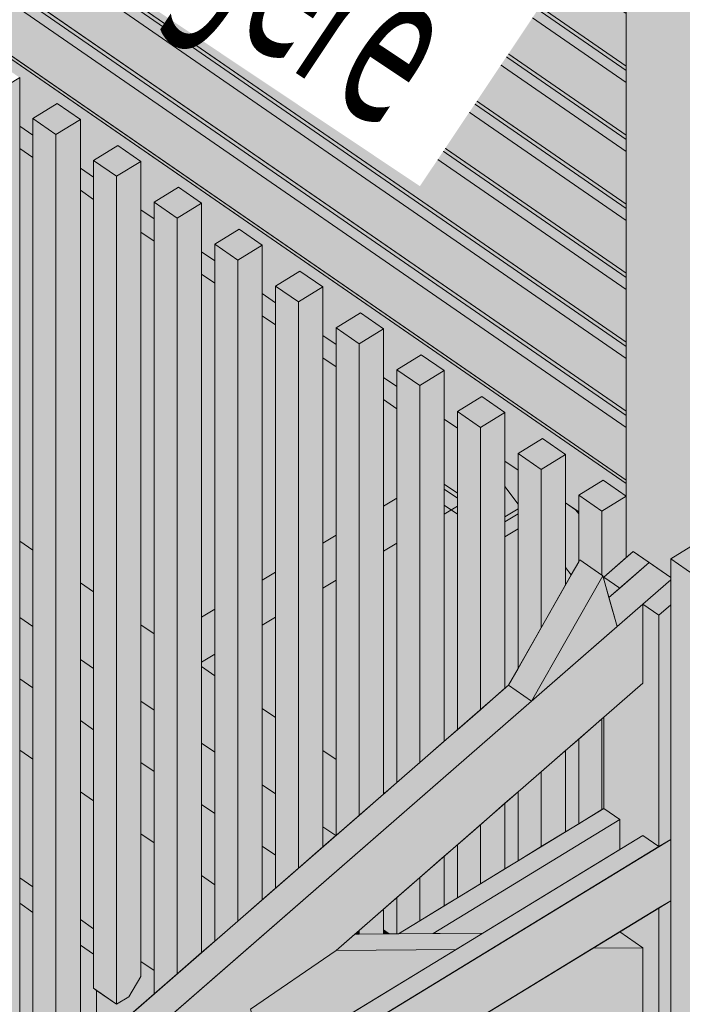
# Model space of a CAD drawing. Header units: millimetres. Extents: x 0 to 1517, y -116 to 725.
# Tile 241 of 501: x 848 to 858, y 584 to 599. Entities that reach past the tile are written whole.
import ezdxf

# ---------------------------------------------------------------- set-up
doc = ezdxf.new("R2010")
doc.units = ezdxf.units.MM
doc.linetypes.add('CADWORK_5', pattern=[13.2, 10, -1.5, 0.2, -1.5])
doc.layers.add('Ech.1_100', color=7, linetype='Continuous')
doc.styles.add('tahoma-', font='txt', dxfattribs={"height": 1})

msp = doc.modelspace()

# ---------------------------------------------------------------- hatches: boundary and pattern name
at = {"layer": 'Ech.1_100', "linetype": 'Continuous', "lineweight": 5, "true_color": 0xd4c4b3, "transparency": 33554687}
for points in [[(809.299, 624.814), (807.402, 625.597), (807.402, 625.211), (829.156, 610.19), (829.156, 610.438), (829.52, 610.661), (829.863, 610.424), (829.863, 609.702), (830.058, 609.567), (830.058, 609.815), (830.422, 610.038), (830.765, 609.801), (830.765, 609.079), (830.96, 608.944), (830.96, 609.192), (831.324, 609.415), (831.667, 609.178), (831.667, 608.456), (831.862, 608.321), (831.862, 608.57), (832.226, 608.792), (832.569, 608.556), (832.569, 607.833), (832.764, 607.698), (832.764, 607.947), (833.128, 608.169), (833.471, 607.933), (833.471, 607.21), (833.666, 607.075), (833.666, 607.324), (834.03, 607.546), (834.373, 607.31), (834.373, 606.587), (834.568, 606.453), (834.568, 606.701), (834.933, 606.923), (835.275, 606.687), (835.275, 605.965), (835.47, 605.83), (835.47, 606.078), (835.835, 606.301), (836.177, 606.064), (836.177, 605.342), (836.372, 605.207), (836.372, 605.455), (836.737, 605.678), (837.079, 605.441), (837.079, 604.719), (837.274, 604.584), (837.274, 604.832), (837.639, 605.055), (837.981, 604.818), (837.981, 604.096), (838.177, 603.961), (838.177, 604.21), (838.541, 604.432), (838.883, 604.195), (838.883, 603.473), (839.079, 603.338), (839.079, 603.587), (839.443, 603.809), (839.785, 603.573), (839.785, 602.85), (839.981, 602.715), (839.981, 602.964), (840.345, 603.186), (840.687, 602.95), (840.687, 602.227), (840.883, 602.092), (840.883, 602.341), (841.247, 602.563), (841.589, 602.327), (841.589, 601.604), (841.785, 601.47), (841.785, 601.718), (842.149, 601.94), (842.492, 601.704), (842.492, 600.982), (842.687, 600.847), (842.687, 601.095), (843.051, 601.318), (843.394, 601.081), (843.394, 600.359), (843.589, 600.224), (843.589, 600.472), (843.953, 600.695), (844.296, 600.458), (844.296, 599.736), (844.491, 599.601), (844.491, 599.849), (844.855, 600.072), (845.198, 599.835), (845.198, 599.113), (845.393, 598.978), (845.393, 599.227), (845.757, 599.449), (846.1, 599.212), (846.1, 598.49), (846.295, 598.355), (846.295, 598.604), (846.659, 598.826), (847.002, 598.59), (847.002, 597.867), (847.197, 597.732), (847.197, 597.981), (847.561, 598.203), (847.904, 597.967), (847.904, 597.244), (848.099, 597.109), (848.099, 597.358), (848.463, 597.58), (848.806, 597.344), (848.806, 596.621), (849.001, 596.487), (849.001, 596.735), (849.365, 596.958), (849.708, 596.721), (849.708, 595.999), (849.903, 595.864), (849.903, 596.112), (850.268, 596.335), (850.61, 596.098), (850.61, 595.376), (850.805, 595.241), (850.805, 595.489), (851.17, 595.712), (851.512, 595.475), (851.512, 594.753), (851.707, 594.618), (851.707, 594.866), (852.072, 595.089), (852.414, 594.852), (852.414, 594.13), (852.609, 593.995), (852.609, 594.244), (852.974, 594.466), (853.316, 594.23), (853.316, 593.507), (853.512, 593.372), (853.512, 593.621), (853.876, 593.843), (854.218, 593.607), (854.218, 592.884), (854.414, 592.749), (854.414, 592.998), (854.778, 593.22), (855.12, 592.984), (855.12, 592.261), (855.316, 592.127), (855.316, 592.375), (855.68, 592.597), (856.022, 592.361), (856.022, 591.638), (856.218, 591.504), (856.218, 591.752), (856.582, 591.975), (856.924, 591.738), (856.924, 591.928), (809.299, 624.814)], [(829.56, 610.875), (829.52, 610.851), (856.924, 591.928), (856.924, 591.979), (829.56, 610.875)], [(847.904, 589.934), (848.099, 589.799), (848.099, 590.937), (847.904, 591.072), (847.904, 589.934)], [(857.588, 590.529), (857.267, 590.751), (856.668, 590.229), (856.789, 589.799), (857.588, 590.496), (857.588, 590.529)], [(849.001, 590.314), (848.806, 590.449), (848.806, 589.311), (849.001, 589.177), (849.001, 590.314)], [(843.981, 578.633), (848.486, 581.385), (851.391, 583.917), (851.338, 584.106), (852.611, 584.981), (857.172, 588.958), (857.172, 590.133), (843.981, 578.633)], [(847.904, 589.022), (848.099, 588.887), (848.099, 589.799), (847.904, 589.934), (847.904, 589.022)], [(849.708, 588.689), (849.903, 588.554), (849.903, 589.691), (849.708, 589.826), (849.708, 588.689)], [(848.806, 588.399), (849.001, 588.264), (849.001, 589.177), (848.806, 589.311), (848.806, 588.399)], [(850.805, 589.068), (850.61, 589.203), (850.61, 588.066), (850.805, 587.931), (850.805, 589.068)], [(855.517, 588.69), (855.174, 588.926), (848.786, 583.357), (848.906, 582.927), (855.517, 588.69)], [(849.708, 587.776), (849.903, 587.641), (849.903, 588.554), (849.708, 588.689), (849.708, 587.776)], [(851.707, 588.445), (851.512, 588.58), (851.512, 587.443), (851.707, 587.308), (851.707, 588.445)], [(850.805, 587.931), (850.61, 588.066), (850.61, 587.153), (850.805, 587.018), (850.805, 587.931)], [(852.414, 586.82), (852.606, 586.688), (852.609, 586.691), (852.609, 587.823), (852.414, 587.957), (852.414, 586.82)], [(851.512, 586.53), (851.707, 586.395), (851.707, 587.308), (851.512, 587.443), (851.512, 586.53)], [(853.334, 587.322), (853.316, 587.335), (853.316, 587.307), (853.334, 587.322)], [(852.606, 586.688), (852.414, 586.82), (852.414, 586.52), (852.606, 586.688)], [(854.218, 585.644), (854.414, 585.763), (854.414, 586.553), (854.218, 586.382), (854.218, 585.644)], [(853.4, 585.227), (853.512, 585.227), (853.512, 585.766), (853.316, 585.596), (853.316, 585.285), (853.4, 585.227)]]:
    msp.add_hatch(color=9, dxfattribs=at).paths.add_polyline_path(points)
at = {"layer": 'Ech.1_100', "linetype": 'Continuous', "lineweight": 5, "true_color": 0xeae1d7, "transparency": 33554687}
for points in [[(830.724, 615.987), (829.542, 616.475), (829.542, 616.02), (856.924, 597.112), (856.924, 597.896), (830.724, 615.987)], [(856.924, 597.112), (829.6, 615.98), (829.6, 615.913), (856.924, 597.046), (856.924, 597.112)], [(830.793, 615.979), (830.724, 615.987), (856.924, 597.896), (856.924, 598.072), (831.145, 615.873), (831.054, 615.908), (830.962, 615.938), (830.874, 615.962), (830.793, 615.979)], [(856.924, 597.046), (829.6, 615.913), (829.599, 615.897), (829.596, 615.88), (829.591, 615.862), (829.585, 615.845), (829.576, 615.827), (829.566, 615.809), (829.555, 615.792), (829.542, 615.777), (856.924, 596.869), (856.924, 597.046)], [(831.878, 615.57), (831.145, 615.873), (856.924, 598.072), (856.924, 598.139), (831.601, 615.625), (831.54, 615.672), (831.573, 615.692), (831.892, 615.561), (831.878, 615.57)], [(829.542, 614.993), (856.924, 596.086), (856.924, 596.869), (829.542, 615.777), (829.542, 614.993)], [(834.423, 614.459), (831.601, 615.625), (856.924, 598.139), (856.924, 598.922), (834.423, 614.459)], [(856.924, 596.086), (829.6, 614.953), (829.6, 614.886), (856.924, 596.019), (856.924, 596.086)], [(856.924, 596.019), (829.6, 614.886), (829.599, 614.87), (829.596, 614.853), (829.591, 614.836), (829.585, 614.818), (829.576, 614.8), (829.566, 614.783), (829.555, 614.766), (829.542, 614.75), (856.924, 595.842), (856.924, 596.019)], [(829.542, 613.967), (856.924, 595.059), (856.924, 595.842), (829.542, 614.75), (829.542, 613.967)], [(856.924, 595.059), (829.6, 613.926), (829.6, 613.86), (856.924, 594.993), (856.924, 595.059)], [(856.924, 594.993), (829.6, 613.86), (829.599, 613.844), (829.596, 613.827), (829.591, 613.809), (829.585, 613.791), (829.576, 613.773), (829.566, 613.756), (829.555, 613.739), (829.542, 613.723), (856.924, 594.816), (856.924, 594.993)], [(829.542, 612.94), (856.924, 594.033), (856.924, 594.816), (829.542, 613.723), (829.542, 612.94)], [(856.924, 594.033), (829.6, 612.9), (829.6, 612.833), (856.924, 593.966), (856.924, 594.033)], [(856.924, 593.966), (829.6, 612.833), (829.599, 612.817), (829.596, 612.8), (829.591, 612.783), (829.585, 612.765), (829.576, 612.747), (829.566, 612.729), (829.555, 612.713), (829.542, 612.697), (856.924, 593.789), (856.924, 593.966)], [(829.542, 611.914), (856.924, 593.006), (856.924, 593.789), (829.542, 612.697), (829.542, 611.914)], [(856.924, 593.006), (829.6, 611.873), (829.6, 611.807), (856.924, 592.939), (856.924, 593.006)], [(829.542, 611.67), (856.924, 592.763), (856.924, 592.939), (829.6, 611.807), (829.599, 611.791), (829.596, 611.774), (829.591, 611.756), (829.585, 611.738), (829.576, 611.72), (829.566, 611.703), (829.555, 611.686), (829.542, 611.67)], [(829.542, 610.887), (856.924, 591.979), (856.924, 592.763), (829.542, 611.67), (829.542, 610.887)]]:
    msp.add_hatch(color=254, dxfattribs=at).paths.add_polyline_path(points)
at = {"layer": 'Ech.1_100', "linetype": 'Continuous', "lineweight": 5, "true_color": 0xe0c8b3, "transparency": 33554687}
for points in [[(857.588, 590.806), (857.952, 591.028), (857.952, 607.393), (856.924, 608.616), (856.924, 590.827), (857.027, 590.917), (857.588, 590.529), (857.588, 590.806)], [(854.218, 591.918), (854.414, 591.783), (854.414, 592.749), (854.218, 592.884), (854.218, 591.918)], [(855.12, 591.431), (855.316, 591.551), (855.316, 591.621), (855.12, 591.881), (855.12, 591.431)]]:
    msp.add_hatch(color=9, dxfattribs=at).paths.add_polyline_path(points)
at = {"layer": 'Ech.1_100', "linetype": 'Continuous', "lineweight": 5, "true_color": 0xeaddd7, "transparency": 33554687}
for points in [[(847.904, 597.967), (847.54, 597.744), (847.54, 582.491), (847.904, 583.132), (847.904, 597.967)], [(848.463, 597.58), (848.099, 597.358), (848.442, 597.121), (848.806, 597.344), (848.463, 597.58)], [(848.352, 583.92), (848.442, 583.857), (848.442, 597.121), (848.099, 597.358), (848.099, 583.475), (848.352, 583.92)], [(848.806, 597.344), (848.442, 597.121), (848.442, 583.857), (848.694, 583.683), (848.786, 583.357), (848.806, 583.375), (848.806, 597.344)], [(849.365, 596.958), (849.001, 596.735), (849.344, 596.499), (849.708, 596.721), (849.365, 596.958)], [(849.344, 596.499), (849.001, 596.735), (849.001, 584.416), (849.344, 584.18), (849.344, 596.499)], [(849.344, 584.18), (849.526, 584.291), (849.708, 584.592), (849.708, 596.721), (849.344, 596.499), (849.344, 584.18)], [(850.268, 596.335), (849.903, 596.112), (850.246, 595.876), (850.61, 596.098), (850.268, 596.335)], [(850.246, 595.876), (849.903, 596.112), (849.903, 584.332), (850.246, 584.63), (850.246, 595.876)], [(850.61, 596.098), (850.246, 595.876), (850.246, 584.63), (850.61, 584.948), (850.61, 596.098)], [(851.17, 595.712), (850.805, 595.489), (851.148, 595.253), (851.512, 595.475), (851.17, 595.712)], [(851.148, 595.253), (850.805, 595.489), (850.805, 585.118), (851.148, 585.417), (851.148, 595.253)], [(851.512, 595.475), (851.148, 595.253), (851.148, 585.417), (851.512, 585.734), (851.512, 595.475)], [(852.072, 595.089), (851.707, 594.866), (852.05, 594.63), (852.414, 594.852), (852.072, 595.089)], [(852.05, 594.63), (851.707, 594.866), (851.707, 585.904), (852.05, 586.203), (852.05, 594.63)], [(852.414, 594.852), (852.05, 594.63), (852.05, 586.203), (852.414, 586.52), (852.414, 594.852)], [(852.974, 594.466), (852.609, 594.244), (852.952, 594.007), (853.316, 594.23), (852.974, 594.466)], [(852.952, 594.007), (852.609, 594.244), (852.609, 586.691), (852.952, 586.989), (852.952, 594.007)], [(853.316, 594.23), (852.952, 594.007), (852.952, 586.989), (853.316, 587.307), (853.316, 594.23)], [(853.854, 593.384), (854.218, 593.607), (853.876, 593.843), (853.512, 593.621), (853.854, 593.384)], [(853.854, 593.384), (853.512, 593.621), (853.512, 587.477), (853.854, 587.776), (853.854, 593.384)], [(854.218, 593.607), (853.854, 593.384), (853.854, 587.776), (854.218, 588.093), (854.218, 593.607)], [(854.778, 593.22), (854.414, 592.998), (854.756, 592.761), (855.12, 592.984), (854.778, 593.22)], [(854.756, 592.761), (854.414, 592.998), (854.414, 588.263), (854.756, 588.562), (854.756, 592.761)], [(855.12, 592.984), (854.756, 592.761), (854.756, 588.562), (855.12, 588.88), (855.12, 592.984)], [(855.658, 592.138), (856.022, 592.361), (855.68, 592.597), (855.316, 592.375), (855.658, 592.138)], [(855.658, 592.138), (855.316, 592.375), (855.316, 589.175), (855.658, 589.778), (855.658, 592.138)], [(856.022, 592.361), (855.658, 592.138), (855.658, 589.778), (856.022, 590.419), (856.022, 592.361)], [(856.56, 591.516), (856.924, 591.738), (856.582, 591.975), (856.218, 591.752), (856.56, 591.516)], [(856.234, 590.791), (856.56, 590.566), (856.56, 591.516), (856.218, 591.752), (856.218, 590.762), (856.234, 590.791)], [(856.924, 591.738), (856.56, 591.516), (856.56, 590.566), (856.577, 590.555), (856.59, 590.506), (856.59, 590.536), (856.924, 590.827), (856.924, 591.738)], [(857.93, 590.569), (858.295, 590.792), (857.952, 591.028), (857.588, 590.806), (857.93, 590.569)], [(857.93, 590.569), (857.588, 590.806), (857.588, 578.487), (857.93, 578.25), (857.93, 590.569)], [(856.218, 586.865), (856.56, 587.075), (856.56, 588.424), (856.218, 588.125), (856.218, 586.865)], [(856.56, 587.075), (856.59, 587.093), (856.59, 588.45), (856.56, 588.424), (856.56, 587.075)], [(855.658, 586.524), (856.022, 586.746), (856.022, 587.955), (855.658, 587.638), (855.658, 586.524)], [(855.316, 586.314), (855.658, 586.524), (855.658, 587.638), (855.316, 587.339), (855.316, 586.314)], [(854.756, 585.973), (855.12, 586.195), (855.12, 587.169), (854.756, 586.851), (854.756, 585.973)], [(854.414, 585.763), (854.756, 585.973), (854.756, 586.851), (854.414, 586.553), (854.414, 585.763)], [(853.854, 585.422), (854.218, 585.644), (854.218, 586.382), (853.854, 586.065), (853.854, 585.422)], [(853.512, 585.227), (853.536, 585.228), (853.854, 585.422), (853.854, 586.065), (853.512, 585.766), (853.512, 585.227)], [(852.952, 585.223), (853.316, 585.226), (853.316, 585.596), (852.952, 585.278), (852.952, 585.223)], [(852.888, 585.222), (852.952, 585.223), (852.952, 585.278), (852.888, 585.222)]]:
    msp.add_hatch(color=254, dxfattribs=at).paths.add_polyline_path(points)
at = {"layer": 'Ech.1_100', "linetype": 'Continuous', "lineweight": 5, "true_color": 0xdcdcdc, "transparency": 33554687}
for points in [[(847.904, 591.072), (848.099, 590.937), (848.099, 597.109), (847.904, 597.244), (847.904, 591.072)], [(849.001, 596.487), (848.806, 596.621), (848.806, 590.449), (849.001, 590.314), (849.001, 596.487)], [(849.903, 595.864), (849.708, 595.999), (849.708, 589.826), (849.903, 589.691), (849.903, 595.864)], [(850.61, 589.938), (850.805, 590.057), (850.805, 595.241), (850.61, 595.376), (850.61, 589.938)], [(851.512, 590.489), (851.707, 590.608), (851.707, 594.618), (851.512, 594.753), (851.512, 590.489)], [(852.414, 591.04), (852.609, 591.159), (852.609, 593.995), (852.414, 594.13), (852.414, 591.04)], [(853.316, 591.591), (853.512, 591.71), (853.512, 593.372), (853.316, 593.507), (853.316, 591.591)], [(854.414, 591.707), (854.218, 591.842), (854.218, 588.093), (854.414, 588.263), (854.414, 591.707)], [(853.512, 591.71), (853.316, 591.591), (853.316, 587.335), (853.334, 587.322), (853.512, 587.477), (853.512, 591.71)], [(855.316, 591.474), (855.12, 591.355), (855.12, 588.88), (855.174, 588.926), (855.316, 589.175), (855.316, 591.474)], [(852.609, 591.159), (852.414, 591.04), (852.414, 587.957), (852.609, 587.823), (852.609, 591.159)], [(851.707, 590.608), (851.512, 590.489), (851.512, 588.58), (851.707, 588.445), (851.707, 590.608)], [(856.107, 590.567), (856.022, 590.68), (856.022, 590.419), (856.107, 590.567)], [(850.805, 590.057), (850.61, 589.938), (850.61, 589.203), (850.805, 589.068), (850.805, 590.057)], [(848.099, 588.887), (847.904, 589.022), (847.904, 587.962), (848.099, 587.827), (848.099, 588.887)], [(848.806, 587.339), (849.001, 587.204), (849.001, 588.264), (848.806, 588.399), (848.806, 587.339)], [(856.022, 586.746), (856.218, 586.865), (856.218, 588.125), (856.022, 587.955), (856.022, 586.746)], [(847.904, 586.061), (848.099, 585.926), (848.099, 587.827), (847.904, 587.962), (847.904, 586.061)], [(849.903, 587.641), (849.708, 587.776), (849.708, 586.716), (849.903, 586.581), (849.903, 587.641)], [(848.806, 585.438), (849.001, 585.303), (849.001, 587.204), (848.806, 587.339), (848.806, 585.438)], [(855.12, 586.195), (855.316, 586.314), (855.316, 587.339), (855.12, 587.169), (855.12, 586.195)], [(850.61, 586.093), (850.805, 585.958), (850.805, 587.018), (850.61, 587.153), (850.61, 586.093)], [(849.708, 584.815), (849.903, 584.68), (849.903, 586.581), (849.708, 586.716), (849.708, 584.815)], [(851.707, 586.395), (851.512, 586.53), (851.512, 585.734), (851.707, 585.904), (851.707, 586.395)], [(850.805, 585.958), (850.61, 586.093), (850.61, 584.948), (850.805, 585.118), (850.805, 585.958)], [(848.099, 585.546), (847.904, 585.681), (847.904, 583.132), (848.099, 583.475), (848.099, 585.546)], [(853.316, 585.226), (853.4, 585.227), (853.316, 585.285), (853.316, 585.226)], [(849.046, 584.385), (849.001, 584.416), (849.001, 584.923), (848.806, 585.058), (848.806, 583.375), (849.046, 583.584), (849.046, 584.385)], [(849.526, 584.291), (849.344, 584.18), (849.046, 584.385), (849.046, 583.584), (849.903, 584.332), (849.903, 584.68), (849.708, 584.815), (849.708, 584.592), (849.526, 584.291)]]:
    msp.add_hatch(color=254, dxfattribs=at).paths.add_polyline_path(points)
at = {"layer": 'Ech.1_100', "linetype": 'Continuous', "lineweight": 5, "true_color": 0xe0d9d1, "transparency": 33554687}
for points in [[(855.316, 592.127), (855.12, 592.261), (855.12, 591.881), (855.316, 591.621), (855.316, 592.127)], [(856.171, 591.536), (856.022, 591.638), (856.022, 590.68), (856.107, 590.567), (856.218, 590.762), (856.218, 591.474), (856.171, 591.536)], [(856.218, 591.504), (856.171, 591.536), (856.218, 591.474), (856.218, 591.504)], [(853.536, 585.228), (854.054, 585.232), (856.83, 586.927), (856.59, 587.093), (853.536, 585.228)], [(854.054, 585.232), (854.794, 585.238), (856.83, 586.481), (856.83, 586.927), (854.054, 585.232)], [(841.297, 575.77), (857.588, 585.72), (857.588, 586.632), (844.22, 578.468), (841.264, 575.89), (841.297, 575.77)], [(857.172, 586.691), (843.981, 578.633), (844.22, 578.468), (857.412, 586.525), (857.172, 586.691)], [(852.611, 584.981), (854.397, 584.995), (854.794, 585.238), (852.888, 585.222), (852.611, 584.981)], [(856.429, 585.012), (857.172, 585.018), (856.83, 585.254), (856.826, 585.254), (856.429, 585.012)], [(857.172, 585.018), (856.429, 585.012), (854.68, 583.944), (857.172, 583.964), (857.172, 585.018)], [(851.391, 583.917), (852.648, 583.927), (854.397, 584.995), (852.611, 584.981), (851.338, 584.106), (851.391, 583.917)]]:
    msp.add_hatch(color=254, dxfattribs=at).paths.add_polyline_path(points)
at = {"layer": 'Ech.1_100', "linetype": 'Continuous', "lineweight": 5, "true_color": 0xb3d6f7, "transparency": 33554687}
for points in [[(854.414, 591.783), (854.218, 591.918), (854.218, 591.842), (854.414, 591.707), (854.414, 591.783)], [(855.12, 591.355), (855.316, 591.474), (855.316, 591.551), (855.12, 591.431), (855.12, 591.355)], [(847.904, 585.681), (848.099, 585.546), (848.099, 585.926), (847.904, 586.061), (847.904, 585.681)], [(848.806, 585.058), (849.001, 584.923), (849.001, 585.303), (848.806, 585.438), (848.806, 585.058)]]:
    msp.add_hatch(color=254, dxfattribs=at).paths.add_polyline_path(points)
at = {"layer": 'Ech.1_100', "linetype": 'Continuous', "lineweight": 5, "true_color": 0xe3bbbb, "transparency": 33554687}
for points in [[(857.267, 590.751), (857.027, 590.917), (856.59, 590.536), (856.83, 590.37), (857.267, 590.751)], [(856.83, 590.37), (856.59, 590.536), (856.59, 590.506), (856.668, 590.229), (856.83, 590.37)], [(857.172, 590.133), (857.412, 589.968), (857.588, 590.121), (857.588, 590.496), (857.172, 590.133)], [(856.83, 586.481), (857.172, 586.691), (857.412, 586.525), (857.412, 589.968), (857.172, 590.133), (857.172, 588.958), (856.59, 588.45), (856.59, 587.093), (856.83, 586.927), (856.83, 586.481)], [(857.412, 586.525), (857.588, 586.632), (857.588, 590.121), (857.412, 589.968), (857.412, 586.525)], [(857.172, 583.964), (856.59, 583.959), (856.59, 583.454), (857.412, 582.886), (857.412, 585.613), (856.826, 585.254), (856.83, 585.254), (857.172, 585.018), (857.172, 583.964)], [(857.412, 582.886), (857.588, 582.81), (857.588, 585.72), (857.412, 585.613), (857.412, 582.886)]]:
    msp.add_hatch(color=9, dxfattribs=at).paths.add_polyline_path(points)
at = {"layer": 'Ech.1_100', "linetype": 'Continuous', "lineweight": 5, "true_color": 0xf7d1b3, "transparency": 33554687}
for points in [[(855.174, 588.926), (855.517, 588.69), (856.577, 590.555), (856.234, 590.791), (855.174, 588.926)], [(855.517, 588.69), (856.789, 589.799), (856.577, 590.555), (855.517, 588.69)]]:
    msp.add_hatch(color=254, dxfattribs=at).paths.add_polyline_path(points)

# ---------------------------------------------------------------- linework, layer by layer
at = {"layer": 'Ech.1_100', "color": 7, "linetype": 'Continuous', "lineweight": 5}
msp.add_lwpolyline([(847.904, 597.967), (847.904, 597.244), (848.099, 597.109), (848.099, 597.358), (848.463, 597.58), (848.806, 597.344), (848.806, 596.621), (849.001, 596.487), (849.001, 596.735), (849.365, 596.958), (849.708, 596.721), (849.708, 595.999), (849.903, 595.864), (849.903, 596.112), (850.268, 596.335), (850.61, 596.098), (850.61, 595.376), (850.805, 595.241), (850.805, 595.489), (851.17, 595.712), (851.512, 595.475), (851.512, 594.753), (851.707, 594.618), (851.707, 594.866), (852.072, 595.089), (852.414, 594.852), (852.414, 594.13), (852.609, 593.995), (852.609, 594.244), (852.974, 594.466), (853.316, 594.23), (853.316, 593.507), (853.512, 593.372), (853.512, 593.621), (853.876, 593.843), (854.218, 593.607), (854.218, 592.884), (854.414, 592.749), (854.414, 592.998), (854.778, 593.22), (855.12, 592.984), (855.12, 592.261), (855.316, 592.127), (855.316, 592.375), (855.68, 592.597), (856.022, 592.361), (856.022, 591.638), (856.218, 591.504), (856.218, 591.752), (856.582, 591.975), (856.924, 591.738), (856.924, 591.928), (809.299, 624.814)], dxfattribs=at)
for points in [[(830.724, 615.987), (829.542, 616.475), (829.542, 616.02), (856.924, 597.112), (856.924, 597.896), (830.724, 615.987)], [(856.924, 597.112), (829.6, 615.98), (829.6, 615.913), (856.924, 597.046), (856.924, 597.112)], [(830.793, 615.979), (830.724, 615.987), (856.924, 597.896), (856.924, 598.072), (831.145, 615.873), (831.054, 615.908), (830.962, 615.938), (830.874, 615.962), (830.793, 615.979)], [(856.924, 597.046), (829.6, 615.913), (829.599, 615.897), (829.596, 615.88), (829.591, 615.862), (829.585, 615.845), (829.576, 615.827), (829.566, 615.809), (829.555, 615.792), (829.542, 615.777), (856.924, 596.869), (856.924, 597.046)], [(831.878, 615.57), (831.145, 615.873), (856.924, 598.072), (856.924, 598.139), (831.601, 615.625), (831.54, 615.672), (831.573, 615.692), (831.892, 615.561), (831.878, 615.57)], [(829.542, 614.993), (856.924, 596.086), (856.924, 596.869), (829.542, 615.777), (829.542, 614.993)], [(834.423, 614.459), (831.601, 615.625), (856.924, 598.139), (856.924, 598.922), (834.423, 614.459)], [(856.924, 596.086), (829.6, 614.953), (829.6, 614.886), (856.924, 596.019), (856.924, 596.086)], [(856.924, 596.019), (829.6, 614.886), (829.599, 614.87), (829.596, 614.853), (829.591, 614.836), (829.585, 614.818), (829.576, 614.8), (829.566, 614.783), (829.555, 614.766), (829.542, 614.75), (856.924, 595.842), (856.924, 596.019)], [(829.542, 613.967), (856.924, 595.059), (856.924, 595.842), (829.542, 614.75), (829.542, 613.967)], [(856.924, 595.059), (829.6, 613.926), (829.6, 613.86), (856.924, 594.993), (856.924, 595.059)], [(856.924, 594.993), (829.6, 613.86), (829.599, 613.844), (829.596, 613.827), (829.591, 613.809), (829.585, 613.791), (829.576, 613.773), (829.566, 613.756), (829.555, 613.739), (829.542, 613.723), (856.924, 594.816), (856.924, 594.993)], [(829.542, 612.94), (856.924, 594.033), (856.924, 594.816), (829.542, 613.723), (829.542, 612.94)], [(856.924, 594.033), (829.6, 612.9), (829.6, 612.833), (856.924, 593.966), (856.924, 594.033)], [(856.924, 593.966), (829.6, 612.833), (829.599, 612.817), (829.596, 612.8), (829.591, 612.783), (829.585, 612.765), (829.576, 612.747), (829.566, 612.729), (829.555, 612.713), (829.542, 612.697), (856.924, 593.789), (856.924, 593.966)], [(829.542, 611.914), (856.924, 593.006), (856.924, 593.789), (829.542, 612.697), (829.542, 611.914)], [(856.924, 593.006), (829.6, 611.873), (829.6, 611.807), (856.924, 592.939), (856.924, 593.006)], [(829.542, 611.67), (856.924, 592.763), (856.924, 592.939), (829.6, 611.807), (829.599, 611.791), (829.596, 611.774), (829.591, 611.756), (829.585, 611.738), (829.576, 611.72), (829.566, 611.703), (829.555, 611.686), (829.542, 611.67)], [(829.542, 610.887), (856.924, 591.979), (856.924, 592.763), (829.542, 611.67), (829.542, 610.887)], [(829.56, 610.875), (829.52, 610.851), (856.924, 591.928), (856.924, 591.979), (829.56, 610.875)], [(857.588, 590.806), (857.952, 591.028), (857.952, 607.393), (856.924, 608.616), (856.924, 590.827), (857.027, 590.917), (857.588, 590.529), (857.588, 590.806)], [(847.904, 597.967), (847.54, 597.744), (847.54, 582.491), (847.904, 583.132), (847.904, 597.967)], [(848.463, 597.58), (848.099, 597.358), (848.442, 597.121), (848.806, 597.344), (848.463, 597.58)], [(848.352, 583.92), (848.442, 583.857), (848.442, 597.121), (848.099, 597.358), (848.099, 583.475), (848.352, 583.92)], [(848.806, 597.344), (848.442, 597.121), (848.442, 583.857), (848.694, 583.683), (848.786, 583.357), (848.806, 583.375), (848.806, 597.344)], [(847.904, 591.072), (848.099, 590.937), (848.099, 597.109), (847.904, 597.244), (847.904, 591.072)], [(849.365, 596.958), (849.001, 596.735), (849.344, 596.499), (849.708, 596.721), (849.365, 596.958)], [(849.001, 596.487), (848.806, 596.621), (848.806, 590.449), (849.001, 590.314), (849.001, 596.487)], [(849.344, 596.499), (849.001, 596.735), (849.001, 584.416), (849.344, 584.18), (849.344, 596.499)], [(849.344, 584.18), (849.526, 584.291), (849.708, 584.592), (849.708, 596.721), (849.344, 596.499), (849.344, 584.18)], [(850.268, 596.335), (849.903, 596.112), (850.246, 595.876), (850.61, 596.098), (850.268, 596.335)], [(850.246, 595.876), (849.903, 596.112), (849.903, 584.332), (850.246, 584.63), (850.246, 595.876)], [(850.61, 596.098), (850.246, 595.876), (850.246, 584.63), (850.61, 584.948), (850.61, 596.098)], [(849.903, 595.864), (849.708, 595.999), (849.708, 589.826), (849.903, 589.691), (849.903, 595.864)], [(851.17, 595.712), (850.805, 595.489), (851.148, 595.253), (851.512, 595.475), (851.17, 595.712)], [(851.148, 595.253), (850.805, 595.489), (850.805, 585.118), (851.148, 585.417), (851.148, 595.253)], [(851.512, 595.475), (851.148, 595.253), (851.148, 585.417), (851.512, 585.734), (851.512, 595.475)], [(850.61, 589.938), (850.805, 590.057), (850.805, 595.241), (850.61, 595.376), (850.61, 589.938)], [(852.072, 595.089), (851.707, 594.866), (852.05, 594.63), (852.414, 594.852), (852.072, 595.089)], [(852.05, 594.63), (851.707, 594.866), (851.707, 585.904), (852.05, 586.203), (852.05, 594.63)], [(852.414, 594.852), (852.05, 594.63), (852.05, 586.203), (852.414, 586.52), (852.414, 594.852)], [(851.512, 590.489), (851.707, 590.608), (851.707, 594.618), (851.512, 594.753), (851.512, 590.489)], [(852.974, 594.466), (852.609, 594.244), (852.952, 594.007), (853.316, 594.23), (852.974, 594.466)], [(852.414, 591.04), (852.609, 591.159), (852.609, 593.995), (852.414, 594.13), (852.414, 591.04)], [(852.952, 594.007), (852.609, 594.244), (852.609, 586.691), (852.952, 586.989), (852.952, 594.007)], [(853.316, 594.23), (852.952, 594.007), (852.952, 586.989), (853.316, 587.307), (853.316, 594.23)], [(853.854, 593.384), (854.218, 593.607), (853.876, 593.843), (853.512, 593.621), (853.854, 593.384)], [(853.854, 593.384), (853.512, 593.621), (853.512, 587.477), (853.854, 587.776), (853.854, 593.384)], [(854.218, 593.607), (853.854, 593.384), (853.854, 587.776), (854.218, 588.093), (854.218, 593.607)], [(853.316, 591.591), (853.512, 591.71), (853.512, 593.372), (853.316, 593.507), (853.316, 591.591)], [(854.778, 593.22), (854.414, 592.998), (854.756, 592.761), (855.12, 592.984), (854.778, 593.22)], [(854.756, 592.761), (854.414, 592.998), (854.414, 588.263), (854.756, 588.562), (854.756, 592.761)], [(855.12, 592.984), (854.756, 592.761), (854.756, 588.562), (855.12, 588.88), (855.12, 592.984)], [(854.218, 591.918), (854.414, 591.783), (854.414, 592.749), (854.218, 592.884), (854.218, 591.918)], [(855.658, 592.138), (856.022, 592.361), (855.68, 592.597), (855.316, 592.375), (855.658, 592.138)], [(855.658, 592.138), (855.316, 592.375), (855.316, 589.175), (855.658, 589.778), (855.658, 592.138)], [(856.022, 592.361), (855.658, 592.138), (855.658, 589.778), (856.022, 590.419), (856.022, 592.361)], [(855.316, 592.127), (855.12, 592.261), (855.12, 591.881), (855.316, 591.621), (855.316, 592.127)], [(854.414, 591.783), (854.218, 591.918), (854.218, 591.842), (854.414, 591.707), (854.414, 591.783)], [(856.56, 591.516), (856.924, 591.738), (856.582, 591.975), (856.218, 591.752), (856.56, 591.516)], [(854.414, 591.707), (854.218, 591.842), (854.218, 588.093), (854.414, 588.263), (854.414, 591.707)], [(855.12, 591.431), (855.316, 591.551), (855.316, 591.621), (855.12, 591.881), (855.12, 591.431)], [(853.512, 591.71), (853.316, 591.591), (853.316, 587.335), (853.334, 587.322), (853.512, 587.477), (853.512, 591.71)], [(856.171, 591.536), (856.022, 591.638), (856.022, 590.68), (856.107, 590.567), (856.218, 590.762), (856.218, 591.474), (856.171, 591.536)], [(856.234, 590.791), (856.56, 590.566), (856.56, 591.516), (856.218, 591.752), (856.218, 590.762), (856.234, 590.791)], [(856.924, 591.738), (856.56, 591.516), (856.56, 590.566), (856.577, 590.555), (856.59, 590.506), (856.59, 590.536), (856.924, 590.827), (856.924, 591.738)], [(855.12, 591.355), (855.316, 591.474), (855.316, 591.551), (855.12, 591.431), (855.12, 591.355)], [(855.316, 591.474), (855.12, 591.355), (855.12, 588.88), (855.174, 588.926), (855.316, 589.175), (855.316, 591.474)], [(856.218, 591.504), (856.171, 591.536), (856.218, 591.474), (856.218, 591.504)], [(847.904, 589.934), (848.099, 589.799), (848.099, 590.937), (847.904, 591.072), (847.904, 589.934)], [(852.609, 591.159), (852.414, 591.04), (852.414, 587.957), (852.609, 587.823), (852.609, 591.159)], [(857.93, 590.569), (858.295, 590.792), (857.952, 591.028), (857.588, 590.806), (857.93, 590.569)], [(857.267, 590.751), (857.027, 590.917), (856.59, 590.536), (856.83, 590.37), (857.267, 590.751)], [(855.174, 588.926), (855.517, 588.69), (856.577, 590.555), (856.234, 590.791), (855.174, 588.926)], [(857.588, 590.529), (857.267, 590.751), (856.668, 590.229), (856.789, 589.799), (857.588, 590.496), (857.588, 590.529)], [(857.93, 590.569), (857.588, 590.806), (857.588, 578.487), (857.93, 578.25), (857.93, 590.569)], [(851.707, 590.608), (851.512, 590.489), (851.512, 588.58), (851.707, 588.445), (851.707, 590.608)], [(856.107, 590.567), (856.022, 590.68), (856.022, 590.419), (856.107, 590.567)], [(849.001, 590.314), (848.806, 590.449), (848.806, 589.311), (849.001, 589.177), (849.001, 590.314)], [(855.517, 588.69), (856.789, 589.799), (856.577, 590.555), (855.517, 588.69)], [(856.83, 590.37), (856.59, 590.536), (856.59, 590.506), (856.668, 590.229), (856.83, 590.37)], [(857.172, 590.133), (857.412, 589.968), (857.588, 590.121), (857.588, 590.496), (857.172, 590.133)], [(843.981, 578.633), (848.486, 581.385), (851.391, 583.917), (851.338, 584.106), (852.611, 584.981), (857.172, 588.958), (857.172, 590.133), (843.981, 578.633)], [(850.805, 590.057), (850.61, 589.938), (850.61, 589.203), (850.805, 589.068), (850.805, 590.057)], [(856.83, 586.481), (857.172, 586.691), (857.412, 586.525), (857.412, 589.968), (857.172, 590.133), (857.172, 588.958), (856.59, 588.45), (856.59, 587.093), (856.83, 586.927), (856.83, 586.481)], [(857.412, 586.525), (857.588, 586.632), (857.588, 590.121), (857.412, 589.968), (857.412, 586.525)], [(847.904, 589.022), (848.099, 588.887), (848.099, 589.799), (847.904, 589.934), (847.904, 589.022)], [(849.708, 588.689), (849.903, 588.554), (849.903, 589.691), (849.708, 589.826), (849.708, 588.689)], [(848.806, 588.399), (849.001, 588.264), (849.001, 589.177), (848.806, 589.311), (848.806, 588.399)], [(850.805, 589.068), (850.61, 589.203), (850.61, 588.066), (850.805, 587.931), (850.805, 589.068)], [(848.099, 588.887), (847.904, 589.022), (847.904, 587.962), (848.099, 587.827), (848.099, 588.887)], [(855.517, 588.69), (855.174, 588.926), (848.786, 583.357), (848.906, 582.927), (855.517, 588.69)], [(849.708, 587.776), (849.903, 587.641), (849.903, 588.554), (849.708, 588.689), (849.708, 587.776)], [(851.707, 588.445), (851.512, 588.58), (851.512, 587.443), (851.707, 587.308), (851.707, 588.445)], [(848.806, 587.339), (849.001, 587.204), (849.001, 588.264), (848.806, 588.399), (848.806, 587.339)], [(856.218, 586.865), (856.56, 587.075), (856.56, 588.424), (856.218, 588.125), (856.218, 586.865)], [(856.56, 587.075), (856.59, 587.093), (856.59, 588.45), (856.56, 588.424), (856.56, 587.075)], [(856.022, 586.746), (856.218, 586.865), (856.218, 588.125), (856.022, 587.955), (856.022, 586.746)], [(847.904, 586.061), (848.099, 585.926), (848.099, 587.827), (847.904, 587.962), (847.904, 586.061)], [(850.805, 587.931), (850.61, 588.066), (850.61, 587.153), (850.805, 587.018), (850.805, 587.931)], [(852.414, 586.82), (852.606, 586.688), (852.609, 586.691), (852.609, 587.823), (852.414, 587.957), (852.414, 586.82)], [(855.658, 586.524), (856.022, 586.746), (856.022, 587.955), (855.658, 587.638), (855.658, 586.524)], [(849.903, 587.641), (849.708, 587.776), (849.708, 586.716), (849.903, 586.581), (849.903, 587.641)], [(855.316, 586.314), (855.658, 586.524), (855.658, 587.638), (855.316, 587.339), (855.316, 586.314)], [(851.512, 586.53), (851.707, 586.395), (851.707, 587.308), (851.512, 587.443), (851.512, 586.53)], [(848.806, 585.438), (849.001, 585.303), (849.001, 587.204), (848.806, 587.339), (848.806, 585.438)], [(853.334, 587.322), (853.316, 587.335), (853.316, 587.307), (853.334, 587.322)], [(855.12, 586.195), (855.316, 586.314), (855.316, 587.339), (855.12, 587.169), (855.12, 586.195)], [(850.61, 586.093), (850.805, 585.958), (850.805, 587.018), (850.61, 587.153), (850.61, 586.093)], [(853.536, 585.228), (854.054, 585.232), (856.83, 586.927), (856.59, 587.093), (853.536, 585.228)], [(854.756, 585.973), (855.12, 586.195), (855.12, 587.169), (854.756, 586.851), (854.756, 585.973)], [(854.054, 585.232), (854.794, 585.238), (856.83, 586.481), (856.83, 586.927), (854.054, 585.232)], [(852.606, 586.688), (852.414, 586.82), (852.414, 586.52), (852.606, 586.688)], [(854.414, 585.763), (854.756, 585.973), (854.756, 586.851), (854.414, 586.553), (854.414, 585.763)], [(841.297, 575.77), (857.588, 585.72), (857.588, 586.632), (844.22, 578.468), (841.264, 575.89), (841.297, 575.77)], [(857.172, 586.691), (843.981, 578.633), (844.22, 578.468), (857.412, 586.525), (857.172, 586.691)], [(849.708, 584.815), (849.903, 584.68), (849.903, 586.581), (849.708, 586.716), (849.708, 584.815)], [(851.707, 586.395), (851.512, 586.53), (851.512, 585.734), (851.707, 585.904), (851.707, 586.395)], [(854.218, 585.644), (854.414, 585.763), (854.414, 586.553), (854.218, 586.382), (854.218, 585.644)], [(853.854, 585.422), (854.218, 585.644), (854.218, 586.382), (853.854, 586.065), (853.854, 585.422)], [(847.904, 585.681), (848.099, 585.546), (848.099, 585.926), (847.904, 586.061), (847.904, 585.681)], [(850.805, 585.958), (850.61, 586.093), (850.61, 584.948), (850.805, 585.118), (850.805, 585.958)], [(853.512, 585.227), (853.536, 585.228), (853.854, 585.422), (853.854, 586.065), (853.512, 585.766), (853.512, 585.227)], [(853.4, 585.227), (853.512, 585.227), (853.512, 585.766), (853.316, 585.596), (853.316, 585.285), (853.4, 585.227)], [(848.099, 585.546), (847.904, 585.681), (847.904, 583.132), (848.099, 583.475), (848.099, 585.546)], [(857.172, 583.964), (856.59, 583.959), (856.59, 583.454), (857.412, 582.886), (857.412, 585.613), (856.826, 585.254), (856.83, 585.254), (857.172, 585.018), (857.172, 583.964)], [(857.412, 582.886), (857.588, 582.81), (857.588, 585.72), (857.412, 585.613), (857.412, 582.886)], [(852.952, 585.223), (853.316, 585.226), (853.316, 585.596), (852.952, 585.278), (852.952, 585.223)], [(848.806, 585.058), (849.001, 584.923), (849.001, 585.303), (848.806, 585.438), (848.806, 585.058)], [(852.611, 584.981), (854.397, 584.995), (854.794, 585.238), (852.888, 585.222), (852.611, 584.981)], [(852.888, 585.222), (852.952, 585.223), (852.952, 585.278), (852.888, 585.222)], [(853.316, 585.226), (853.4, 585.227), (853.316, 585.285), (853.316, 585.226)], [(856.429, 585.012), (857.172, 585.018), (856.83, 585.254), (856.826, 585.254), (856.429, 585.012)], [(849.046, 584.385), (849.001, 584.416), (849.001, 584.923), (848.806, 585.058), (848.806, 583.375), (849.046, 583.584), (849.046, 584.385)], [(857.172, 585.018), (856.429, 585.012), (854.68, 583.944), (857.172, 583.964), (857.172, 585.018)], [(851.391, 583.917), (852.648, 583.927), (854.397, 584.995), (852.611, 584.981), (851.338, 584.106), (851.391, 583.917)], [(849.526, 584.291), (849.344, 584.18), (849.046, 584.385), (849.046, 583.584), (849.903, 584.332), (849.903, 584.68), (849.708, 584.815), (849.708, 584.592), (849.526, 584.291)]]:
    msp.add_lwpolyline(points, close=True, dxfattribs=at)
at = {"layer": 'Ech.1_100', "color": 7, "linetype": 'CADWORK_5', "lineweight": 5, "flags": 128}
for points in [[(847.904, 596.913), (848.099, 596.778)], [(848.806, 596.29), (849.001, 596.155)], [(849.708, 595.667), (849.903, 595.532)], [(850.61, 595.044), (850.805, 594.909)], [(851.512, 594.421), (851.707, 594.287)], [(852.414, 593.799), (852.609, 593.664)], [(853.316, 593.176), (853.512, 593.041)], [(854.414, 591.592), (854.218, 591.473)], [(853.512, 591.041), (853.316, 590.922)], [(852.609, 590.49), (852.414, 590.371)], [(851.707, 589.939), (851.512, 589.82)], [(850.805, 589.388), (850.61, 589.269)]]:
    msp.add_lwpolyline(points, dxfattribs=at)
at = {"layer": 'Ech.1_100', "color": 9, "linetype": 'CADWORK_5', "lineweight": 5, "flags": 128}
for points in [[(854.414, 591.47), (854.218, 591.605)], [(855.12, 591.132), (855.316, 591.252)]]:
    msp.add_lwpolyline(points, dxfattribs=at)

# ---------------------------------------------------------------- next in the draw order: texts
at = {"layer": 'Ech.1_100', "color": 37, "linetype": 'Continuous', "insert": (835.641, 611.818), "char_height": 2.5, "attachment_point": 1, "rotation": 326.2411, "style": 'tahoma-', "bg_fill": 3, "box_fill_scale": 1.15, "bg_fill_color": 256, "bg_fill_true_color": 13158600, "bg_fill_transparency": 33554687}
msp.add_mtext('\\A1;\\fTahoma|b0|i0;\\W0.600000;\\H2.361000;Bardage + Ossature légère ', dxfattribs=at)
at = {"layer": 'Ech.1_100', "color": 9, "linetype": 'Continuous', "insert": (853.084, 558.038), "char_height": 2.5, "attachment_point": 1, "rotation": 90, "style": 'tahoma-', "bg_fill": 3, "box_fill_scale": 1.15, "bg_fill_color": 256, "bg_fill_true_color": 13158600, "bg_fill_transparency": 33554687}
msp.add_mtext('\\A1;\\fTahoma|b0|i0;\\W0.600000;\\H2.365800;Raidisseur 15x25', dxfattribs=at)

doc.saveas('drawing.dxf')
